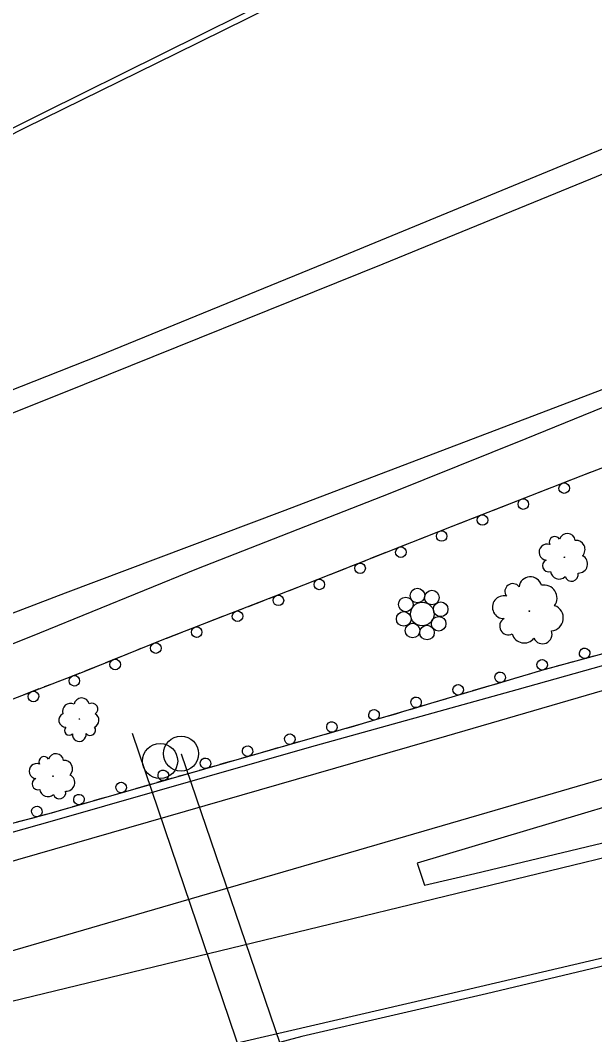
# Model space of a CAD drawing. Extents: x 1722896 to 1754269, y 648279 to 666297.
# Drawn here: x 1752291.6 to 1752455.3, y 653147.6 to 653436.6 of the extents above; entities that cross this region are included whole.
import ezdxf

# ---------------------------------------------------------------- set-up
doc = ezdxf.new("R2010")
doc.units = 0
for name, color, linetype in [('DESIGN - PUBLIC HEARING - Shapes', 7, 'Continuous'), ('DESIGN - SCRATCH - User 1', 7, 'Continuous'), ('SURVEY - CENTERLINE - Preliminary Text', 7, 'Continuous'), ('SURVEY - DTM - Breaklines', 7, 'Continuous'), ('SURVEY - VEGETATION - Features with Text', 7, 'Continuous')]:
    doc.layers.add(name, color=color, linetype=linetype)

msp = doc.modelspace()

# ---------------------------------------------------------------- linework, layer by layer
at = {"layer": 'DESIGN - PUBLIC HEARING - Shapes'}
for p, q in [((1752365.88, 653108.84), (1752323.52, 653233.39)), ((1752331.47, 653225.53), (1752331.47, 653225.53)), ((1752337.45, 653227.64), (1752337.45, 653227.64)), ((1752337.45, 653227.64), (1752373.34, 653122.34))]:
    msp.add_line(p, q, dxfattribs=at)
for centre in [(1752337.41, 653227.66), (1752331.43, 653225.55)]:
    msp.add_circle(centre, 5, dxfattribs=at)
at = {"layer": 'DESIGN - SCRATCH - User 1'}
for points in [[(1752229.74, 653375.92), (1752298.32, 653410.29), (1752365.78, 653443.88), (1752389.4, 653455.46), (1752456.67, 653488.77), (1752525.54, 653522.92), (1752552.27, 653530.48), (1752599.39, 653543.98), (1752651.9, 653558.66), (1752707.13, 653574.47), (1752721.35, 653578.7), (1752721.7, 653577.36), (1752701.34, 653571.85), (1752650.68, 653557.55), (1752560.13, 653531.6), (1752525.7, 653521.9), (1752473.89, 653495.82), (1752390.43, 653454.05), (1752335.89, 653427.09), (1752292.94, 653405.96), (1752239.95, 653379.09)], [(1752963.59, 653400.71), (1752937.2, 653392.68), (1752887.42, 653378.32), (1752838.19, 653364.21), (1752784.84, 653349.09), (1752728.83, 653332.92), (1752678.65, 653318.85), (1752624.97, 653303.22), (1752585.5, 653291.96), (1752530.24, 653276.47), (1752485.97, 653263.78), (1752440.82, 653251.54), (1752389.27, 653236.21), (1752344.08, 653223.27), (1752299.72, 653210.53), (1752274.14, 653203.72), (1752262.58, 653201.31), (1752254.32, 653200.31), (1752249.35, 653200.11), (1752246.36, 653200.44)], [(1751910.33, 653114.3), (1751942.19, 653124.09), (1751981.78, 653136.16), (1752019.99, 653149.24), (1752064.78, 653164.58), (1752103.2, 653178.02), (1752138.02, 653190.21), (1752183.96, 653205.68), (1752234.2, 653223.16), (1752275.36, 653237.88), (1752309.76, 653251.09), (1752332.01, 653260.07), (1752372.36, 653275.73), (1752414.93, 653292.55), (1752451.44, 653306.81), (1752477.91, 653317.01), (1752493.93, 653321.35), (1752512.9, 653326.18)], [(1752449.7, 653306.13), (1752451.44, 653306.81), (1752451.89, 653306.99)], [(1752451.89, 653306.99), (1752454.08, 653307.83)], [(1752443.92, 653303.88), (1752448.21, 653305.55)], [(1752432.28, 653299.33), (1752436.56, 653301)], [(1752438.05, 653301.58), (1752440.24, 653302.44)], [(1752440.24, 653302.44), (1752442.43, 653303.29)], [(1752426.41, 653297.04), (1752428.6, 653297.89)], [(1752428.6, 653297.89), (1752430.79, 653298.75)], [(1752420.63, 653294.78), (1752424.92, 653296.45)], [(1752414.77, 653292.49), (1752414.93, 653292.55), (1752416.96, 653293.34)], [(1752416.96, 653293.34), (1752419.14, 653294.2)], [(1752405.33, 653288.76), (1752407.51, 653289.62)], [(1752409, 653290.21), (1752413.28, 653291.9)], [(1752397.38, 653285.61), (1752401.65, 653287.3)], [(1752403.14, 653287.89), (1752405.33, 653288.76)], [(1752391.52, 653283.3), (1752393.7, 653284.16)], [(1752393.7, 653284.16), (1752395.89, 653285.03)], [(1752382.08, 653279.57), (1752384.26, 653280.43)], [(1752385.75, 653281.02), (1752390.03, 653282.71)], [(1752374.12, 653276.43), (1752378.4, 653278.12)], [(1752379.89, 653278.7), (1752382.08, 653279.57)], [(1752368.26, 653274.14), (1752370.45, 653274.99)], [(1752370.45, 653274.99), (1752372.36, 653275.73), (1752372.64, 653275.84)], [(1752362.48, 653271.89), (1752366.76, 653273.56)], [(1752350.82, 653267.37), (1752355.11, 653269.03)], [(1752356.6, 653269.61), (1752358.79, 653270.46)], [(1752358.79, 653270.46), (1752360.98, 653271.31)], [(1752344.95, 653265.09), (1752347.14, 653265.94)], [(1752347.14, 653265.94), (1752349.33, 653266.79)], [(1752339.17, 653262.85), (1752343.46, 653264.51)], [(1752333.3, 653260.57), (1752335.49, 653261.42)], [(1752335.49, 653261.42), (1752337.68, 653262.27)], [(1752323.88, 653256.79), (1752326.06, 653257.67)], [(1752327.54, 653258.26), (1752331.81, 653259.99)], [(1752315.95, 653253.58), (1752320.22, 653255.31)], [(1752321.7, 653255.91), (1752323.88, 653256.79)], [(1752455, 653255.39), (1752450.56, 653254.18)], [(1752310.11, 653251.22), (1752312.29, 653252.1)], [(1752312.29, 653252.1), (1752314.47, 653252.98)], [(1752442.94, 653252.12), (1752440.82, 653251.54), (1752438.51, 653250.86)], [(1752446.75, 653253.15), (1752444.48, 653252.54)], [(1752449.02, 653253.77), (1752446.75, 653253.15)], [(1752304.32, 653249), (1752308.62, 653250.65)], [(1752430.94, 653248.61), (1752426.53, 653247.3)], [(1752434.73, 653249.73), (1752432.47, 653249.06)], [(1752436.98, 653250.4), (1752434.73, 653249.73)], [(1752292.65, 653244.52), (1752296.95, 653246.17)], [(1752298.44, 653246.74), (1752300.63, 653247.58)], [(1752300.63, 653247.58), (1752302.83, 653248.42)], [(1752422.74, 653246.17), (1752420.49, 653245.5)], [(1752425, 653246.84), (1752422.74, 653246.17)], [(1752413.02, 653243.28), (1752410.76, 653242.61)], [(1752418.96, 653245.04), (1752414.55, 653243.73)], [(1752406.98, 653241.48), (1752402.57, 653240.17)], [(1752410.76, 653242.61), (1752408.51, 653241.94)], [(1752395, 653237.92), (1752390.59, 653236.6)], [(1752398.78, 653239.04), (1752396.53, 653238.37)], [(1752401.03, 653239.71), (1752398.78, 653239.04)], [(1752383, 653234.42), (1752378.57, 653233.15)], [(1752386.79, 653235.5), (1752384.53, 653234.86)], [(1752389.05, 653236.15), (1752386.79, 653235.5)], [(1752374.78, 653232.06), (1752372.52, 653231.42)], [(1752377.04, 653232.71), (1752374.78, 653232.06)], [(1752362.76, 653228.62), (1752360.5, 653227.97)], [(1752365.02, 653229.27), (1752362.76, 653228.62)], [(1752370.98, 653230.98), (1752366.56, 653229.71)], [(1752353, 653225.83), (1752350.74, 653225.18)], [(1752358.96, 653227.54), (1752354.54, 653226.27)], [(1752346.95, 653224.09), (1752344.08, 653223.27), (1752342.52, 653222.83)], [(1752350.74, 653225.18), (1752348.48, 653224.53)], [(1752334.93, 653220.65), (1752330.51, 653219.38)], [(1752338.73, 653221.73), (1752336.47, 653221.09)], [(1752340.99, 653222.38), (1752338.73, 653221.73)], [(1752322.92, 653217.19), (1752318.49, 653215.92)], [(1752326.71, 653218.28), (1752324.45, 653217.64)], [(1752328.97, 653218.93), (1752326.71, 653218.28)], [(1752314.7, 653214.83), (1752312.44, 653214.18)], [(1752316.96, 653215.48), (1752314.7, 653214.83)], [(1752302.68, 653211.38), (1752300.43, 653210.73)], [(1752304.94, 653212.03), (1752302.68, 653211.38)], [(1752310.9, 653213.74), (1752306.48, 653212.47)], [(1752292.89, 653208.71), (1752290.62, 653208.11)], [(1752298.88, 653210.31), (1752294.44, 653209.12)]]:
    msp.add_lwpolyline(points, dxfattribs=at)
for centre, start, end in [((1752446.59, 653303.31), 224.6001, 224.5903), ((1752434.94, 653298.76), 224.6001, 224.5903), ((1752423.3, 653294.21), 224.6001, 224.5903), ((1752411.67, 653289.65), 224.8228, 224.8129), ((1752400.04, 653285.06), 224.8228, 224.8129), ((1752388.42, 653280.46), 224.8228, 224.8129), ((1752376.79, 653275.87), 224.8228, 224.8129), ((1752365.14, 653271.32), 224.4722, 224.4624), ((1752353.49, 653266.8), 224.4722, 224.4624), ((1752341.84, 653262.27), 224.4722, 224.4624), ((1752330.21, 653257.73), 225.248, 225.2382), ((1752452.41, 653256.24), 38.4188, 38.409), ((1752318.62, 653253.05), 225.248, 225.2382), ((1752440.31, 653252.96), 39.8239, 39.814), ((1752306.99, 653248.41), 224.2595, 224.2497), ((1752428.33, 653249.39), 39.8239, 39.814), ((1752416.35, 653245.83), 39.8239, 39.814), ((1752295.32, 653243.93), 224.2595, 224.2497), ((1752404.37, 653242.27), 39.8239, 39.814), ((1752392.39, 653238.7), 39.8239, 39.814), ((1752380.39, 653235.23), 39.2396, 39.2298), ((1752368.38, 653231.79), 39.2396, 39.2298), ((1752356.36, 653228.35), 39.2396, 39.2298), ((1752344.34, 653224.91), 39.2396, 39.2298), ((1752332.33, 653221.46), 39.2875, 39.2777), ((1752320.31, 653218.01), 39.2875, 39.2777), ((1752308.3, 653214.56), 39.2875, 39.2777), ((1752296.3, 653211.17), 38.1747, 38.1649)]:
    msp.add_arc(centre, 1.5, start, end, dxfattribs=at)
at = {"layer": 'SURVEY - CENTERLINE - Preliminary Text'}
for points in [[(1751893.31, 653178.67), (1751947.42, 653198.23), (1752004.39, 653219.61), (1752060.77, 653240.95), (1752109.63, 653259.87), (1752162.24, 653280.91), (1752217.26, 653302.9), (1752314.07, 653341.09), (1752380.25, 653368.12), (1752452.7, 653397.99), (1752513.24, 653422.83), (1752564.07, 653443.39), (1752612.98, 653464.3), (1752667.06, 653488.23), (1752728.41, 653517.21), (1752770.99, 653539.15), (1752821.12, 653567.24), (1752863.98, 653593.53), (1752898.79, 653617.49)], [(1751894.91, 653172.31), (1751935.48, 653186.92), (1751996.11, 653209.52), (1752062.31, 653235.1), (1752129.24, 653261.14), (1752196.58, 653287.84), (1752247.57, 653308.03), (1752303.5, 653330.39), (1752394.97, 653367.21), (1752454.22, 653391.43), (1752512.57, 653415.55), (1752586.07, 653445.9), (1752637.3, 653467.68), (1752712.67, 653502.29), (1752754.81, 653523.7), (1752801.11, 653548.73), (1752846.47, 653574.79), (1752877.7, 653594.83), (1752901.04, 653610.99)], [(1752928.94, 653506.75), (1752872.15, 653488.85), (1752834.44, 653475.61), (1752788.93, 653458.52), (1752732.37, 653437.22), (1752682.69, 653417.98), (1752624.43, 653395.56), (1752556.94, 653369.85), (1752501.53, 653348.08), (1752435.37, 653322.93), (1752366.2, 653296.61), (1752304.41, 653273.37), (1752174.98, 653223.86), (1752118.01, 653202.71), (1752063.78, 653183.09), (1751990.43, 653156.82), (1751906.71, 653128.02)], [(1752930.6, 653502.46), (1752896.98, 653491.91), (1752836.3, 653471.58), (1752778.8, 653450.12), (1752728.95, 653430.95), (1752673.5, 653409.62), (1752624.99, 653391), (1752578.51, 653373.33), (1752530.43, 653354.47), (1752482.55, 653336.42), (1752435.63, 653317.31), (1752396.85, 653301.77), (1752341.76, 653280.2), (1752297.03, 653261.93), (1752228.65, 653234.65), (1752153.32, 653205.63), (1752113.91, 653189.96), (1752062.82, 653171.67), (1752001.96, 653149.69), (1751943.75, 653129.98), (1751908.86, 653118.33)], [(1752086.87, 653148.26), (1752134.62, 653162.15), (1752189.43, 653177.2), (1752239.44, 653191.26), (1752301.45, 653208.73), (1752374, 653229.48), (1752433.18, 653245.93), (1752517.45, 653269.61), (1752604.56, 653294.72), (1752686.43, 653318.08), (1752764.25, 653340.4), (1752836.74, 653361.21), (1752895.82, 653378.06), (1752964.46, 653398.17)], [(1751916.44, 653087.78), (1751974.3, 653105.08), (1752056.7, 653129.61), (1752117.58, 653147.05), (1752290.84, 653197.46), (1752413.18, 653232.76), (1752495.06, 653256.52), (1752578.83, 653280.9), (1752712.05, 653318.66), (1752812.51, 653347.58), (1752966.08, 653392.03)], [(1752972.64, 653369.09), (1752898.59, 653347.21), (1752827.53, 653326.85), (1752750.39, 653304.95), (1752687.41, 653286.66), (1752616.96, 653266.31), (1752554.51, 653248.46), (1752489.71, 653229.77), (1752422.24, 653210.14), (1752321.64, 653180.85), (1752274.91, 653167.24)], [(1752973.96, 653360.98), (1752910.3, 653342.07), (1752861.48, 653328.16), (1752798.98, 653310.4), (1752746.57, 653295.41), (1752681.37, 653276.65), (1752620.17, 653259.2), (1752572.35, 653245.37), (1752506.43, 653226.84), (1752404.68, 653196.42), (1752406.79, 653190.15), (1752421.13, 653193.46), (1752471.12, 653205.44), (1752535.32, 653220.8), (1752593.22, 653233.97), (1752633.14, 653241.79), (1752673.61, 653249.22), (1752716.19, 653254.89), (1752758.44, 653258.95), (1752799.61, 653260.45), (1752833.29, 653259.87), (1752873.52, 653257.59), (1752912.54, 653252.81), (1752964.34, 653244.14)], [(1752276.52, 653154.1), (1752379.68, 653179.06), (1752468.87, 653200.74), (1752563.45, 653222.66), (1752642.93, 653239.36), (1752700.19, 653248.82), (1752722.94, 653250.99), (1752778.94, 653255.17), (1752826.12, 653255.96), (1752881.14, 653252.2), (1752962.9, 653238.82)], [(1751927.27, 653045.68), (1751978.27, 653058.19), (1752040.23, 653072.9), (1752156.77, 653099.89), (1752224.13, 653115.49), (1752287.93, 653130.07), (1752342.79, 653142.8), (1752413.59, 653159.2), (1752476.14, 653173.86), (1752533.48, 653187.52), (1752590.9, 653200.44), (1752656.71, 653213.65), (1752717.72, 653222.86), (1752762.48, 653226.6), (1752808.32, 653228.41), (1752850.63, 653227.22), (1752886.99, 653224.07), (1752932.98, 653217.22), (1752968.03, 653210.35), (1753008.54, 653200.01)], [(1753008.87, 653197.64), (1752977.42, 653205.79), (1752943.04, 653212.89), (1752904.44, 653219.21), (1752861.27, 653224.18), (1752818.64, 653225.96), (1752769.34, 653224.66), (1752728.42, 653221.25), (1752678.93, 653214.83), (1752618.32, 653204.1), (1752555.48, 653190.75), (1752486.29, 653173.98), (1752424.44, 653159.25), (1752371.83, 653147.04), (1752287.25, 653124.4), (1752238.13, 653111.42), (1752182.47, 653096.79), (1752126.91, 653083.17), (1752039.49, 653062.68), (1751985.16, 653049.27), (1751929.73, 653035.96)]]:
    msp.add_lwpolyline(points, dxfattribs=at)
at = {"layer": 'SURVEY - DTM - Breaklines'}
for centre, radius in [((1752404.75, 653272.68), 2.08), ((1752401.43, 653270.17), 2.08), ((1752408.88, 653272.11), 2.08), ((1752406.13, 653267.41), 3.36), ((1752411.39, 653268.78), 2.08), ((1752400.85, 653266.04), 2.08), ((1752410.82, 653264.65), 2.08), ((1752403.37, 653262.71), 2.08), ((1752407.49, 653262.14), 2.08)]:
    msp.add_circle(centre, radius, dxfattribs=at)
at = {"layer": 'SURVEY - VEGETATION - Features with Text'}
for centre, radius in [((1752446.65, 653283.61), 0.08), ((1752436.64, 653268.25), 0.114), ((1752308.44, 653237.53), 0.0687), ((1752300.9, 653221.23), 0.0754)]:
    msp.add_circle(centre, radius, dxfattribs=at)
for centre, radius, start, end in [((1752443.89, 653287.96), 1.57, 29.6282, 208.3738), ((1752447.47, 653288.12), 2.29, 7.512, 164.301), ((1752441.71, 653285.06), 2.29, 69.6489, 263.0686), ((1752449.93, 653285.81), 2.61, 316.5648, 94.089), ((1752450.66, 653281.7), 2.6, 267.4606, 63.2991), ((1752442.1, 653281.18), 1.74, 112.2676, 289.5867), ((1752436.94, 653274.76), 3.26, 15.1159, 171.9049), ((1752445.13, 653279.86), 2.47, 187.5546, 314.4003), ((1752448.68, 653278.68), 1.92, 197.7135, 12.7138), ((1752431.93, 653273.86), 2.24, 37.2321, 215.9777), ((1752440.84, 653271.97), 3.72, 324.1687, 101.6929), ((1752429.4, 653269.37), 3.26, 77.2528, 270.6725), ((1752442.65, 653266.31), 3.69, 275.0645, 70.903), ((1752430.67, 653263.96), 2.48, 119.8715, 297.1906), ((1752435.19, 653262.68), 3.51, 195.1585, 322.0042), ((1752440.42, 653261.68), 2.72, 205.3174, 20.3177), ((1752309.08, 653241.29), 2.23, 13.1929, 169.0314), ((1752305.85, 653239.73), 2.24, 62.2971, 199.8213), ((1752312.03, 653240.36), 1.64, 303.4458, 118.4461), ((1752304.52, 653237.16), 1.97, 113.2443, 270.0332), ((1752311.88, 653237.15), 2.12, 293.2869, 60.1325), ((1752305.48, 653234.24), 1.35, 135.3605, 314.1061), ((1752311.5, 653234.34), 1.5, 217.9998, 35.319), ((1752308.38, 653233.11), 1.96, 175.3811, 8.8008), ((1752298.36, 653225.36), 1.48, 28.8274, 207.573), ((1752301.73, 653225.47), 2.16, 6.7112, 163.5002), ((1752304.01, 653223.27), 2.46, 315.764, 93.2882), ((1752296.27, 653222.67), 2.16, 68.8481, 262.2678), ((1752296.58, 653219.01), 1.64, 111.4667, 288.7859), ((1752304.65, 653219.38), 2.44, 266.6598, 62.4983), ((1752299.41, 653217.73), 2.32, 186.7538, 313.5995), ((1752302.74, 653216.57), 1.8, 196.9127, 11.913)]:
    msp.add_arc(centre, radius, start, end, dxfattribs=at)

doc.saveas('drawing.dxf')
